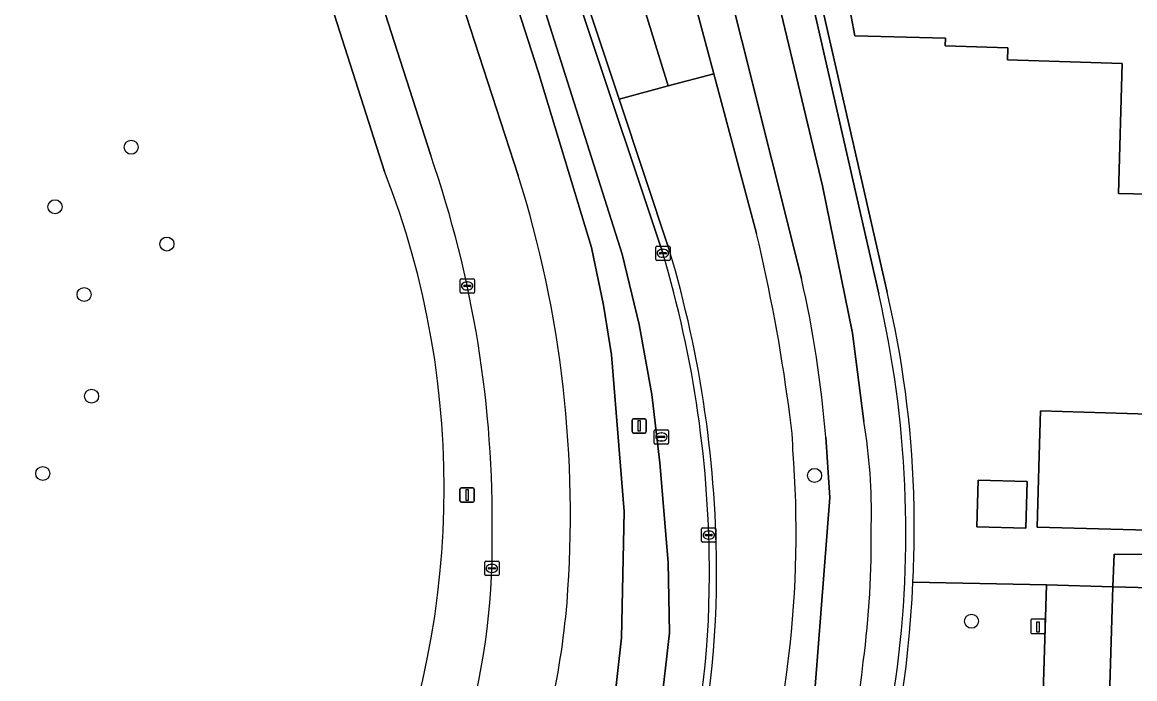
# Model space of a CAD drawing. Extents: x 162082 to 163401, y 388089 to 388636.
# Drawn here: x 162191.9 to 162269.5, y 388375.3 to 388421.1 of the extents above; entities that cross this region are included whole.
import ezdxf

# ---------------------------------------------------------------- set-up
doc = ezdxf.new("R2010")
doc.units = 0
for name, color, linetype in [('IMGEO_Berm_groen', 7, 'Continuous'), ('IMGEO_Boom', 7, 'Continuous'), ('IMGEO_Erf', 7, 'Continuous'), ('IMGEO_Fietspad_gesloten', 7, 'Continuous'), ('IMGEO_Grasland_overig', 7, 'Continuous'), ('IMGEO_Groenvoorziening', 7, 'Continuous'), ('IMGEO_Kolk', 7, 'Continuous'), ('IMGEO_Laadpaal', 7, 'Continuous'), ('IMGEO_Lichtmast', 7, 'Continuous'), ('IMGEO_Muur', 7, 'Continuous'), ('IMGEO_Pand', 7, 'Continuous'), ('IMGEO_Parkeervlak_open', 7, 'Continuous'), ('IMGEO_Rijbaan_lokaal_open', 7, 'Continuous'), ('IMGEO_Rijbaan_regionaal_gesloten', 7, 'Continuous'), ('IMGEO_Rioolput', 7, 'Continuous'), ('IMGEO_Verkeersbordpaal', 7, 'Continuous'), ('IMGEO_Voetpad_open', 7, 'Continuous')]:
    doc.layers.add(name, color=color, linetype=linetype)

msp = doc.modelspace()

# ---------------------------------------------------------------- linework, layer by layer
at = {"layer": 'IMGEO_Berm_groen'}
for points in [[(162220.353, 388411.769), (162198.713, 388479.081), (162197.9, 388480.945), (162196.87, 388482.458), (162189.034, 388480.096), (162189.38, 388479.302), (162190.438, 388476.87), (162194.958, 388477.348), (162199.885, 388462.478), (162209.231, 388435.377), (162217.14, 388410.656)], [(162233.865, 388472.37), (162234.703, 388466.426), (162236.929, 388454.53), (162247.688, 388409.655), (162249.77, 388399.383), (162250.572, 388393.224)], [(162236.546, 388404.949), (162214.725, 388470.349), (162213.775, 388470.036), (162208.677, 388468.356), (162207.716, 388468.039), (162226.46, 388410.378)], [(162226.142, 388468.375), (162231.525, 388449.483), (162240.098, 388417.462), (162243.079, 388406.328)], [(162251.603, 388402.108), (162239.163, 388456.673)], [(162246.215, 388403.18), (162239.996, 388428.046), (162234.368, 388451.773)], [(162184.076, 388326.983), (162198.384, 388330.448), (162202.302, 388332.264), (162206.561, 388334.895), (162206.939, 388335.167), (162210.958, 388338.059), (162214.998, 388341.401), (162218.86, 388345.287), (162220.923, 388347.606), (162223.061, 388350.369), (162224.843, 388352.954), (162228.09, 388358.884), (162229.326, 388361.644), (162231.606, 388367.901), (162233.127, 388373.368), (162233.672, 388378.133), (162233.837, 388386.949), (162232.955, 388397.857), (162232.412, 388401.336), (162231.575, 388405.359), (162227.845, 388417.63), (162223.015, 388432.641)], [(162227.149, 388425.579), (162233.697, 388404.884), (162234.891, 388399.985), (162235.769, 388395.097), (162236.341, 388390.336), (162236.907, 388383.39), (162237.01, 388378.487), (162236.391, 388372.985), (162235.325, 388368.459), (162233.853, 388363.64), (162229.778, 388354.393), (162226.723, 388348.311), (162222.828, 388342.785), (162214.3, 388332.748), (162211.418, 388329.641), (162209.844, 388327.945), (162202.196, 388320.54), (162193.865, 388312.04), (162193.018, 388311.476), (162180.686, 388299.296)], [(162220.179, 388326.678), (162220.552, 388326.346), (162216.889, 388322.314), (162209.687, 388314.813), (162208.436, 388313.51), (162208.266, 388310.962), (162209.862, 388312.555), (162211.142, 388313.827), (162217.285, 388320.225), (162223.736, 388327.672), (162229.103, 388334.285), (162234.675, 388342.157), (162238.39, 388348.308), (162241.032, 388353.704), (162244.843, 388363.364), (162245.552, 388365.73), (162247.177, 388374.727), (162248.196, 388387.919), (162247.904, 388392.121)]]:
    msp.add_lwpolyline(points, dxfattribs=at)
for centre, radius, start, end in [((162146.636, 388386.231), 78.015, 359.21634, 19.10781), ((162160.579, 388388.577), 60.717, 335.83969, 21.32357), ((162150.988, 388386.668), 79.109, 355.58616, 17.44021), ((162126.613, 388378.441), 119.758, 7.58622, 13.4657), ((162161.817, 388382.687), 77.974, 359.82332, 16.58872), ((162170.905, 388386.02), 77.24, 4.53057, 12.83637), ((162179.214, 388385.437), 74.284, 352.14035, 12.96887), ((162222.982, 388390.528), 22.649, 1.78784, 9.46027), ((162212.075, 388386.882), 39.016, 358.64213, 9.35539), ((162171.549, 388385.508), 74.293, 353.19713, 4.42098), ((162184.616, 388385.073), 66.47, 352.55822, 0.76193), ((162177.411, 388384.565), 47.237, 325.28412, 0.72693), ((162179.632, 388382.235), 60.159, 328.68955, 0.20159), ((162175.528, 388385.139), 54.524, 338.7829, 355.20415), ((162171.605, 388385.404), 74.224, 324.4788, 353.2721), ((162178.673, 388383.839), 72.23, 342.12024, 354.13952), ((162161.675, 388388.966), 92.147, 320.92318, 351.45801)]:
    msp.add_arc(centre, radius, start, end, dxfattribs=at)
at = {"layer": 'IMGEO_Boom'}
for centre in [(162199.461, 388412.341), (162194.149, 388408.189), (162201.954, 388405.592), (162196.179, 388402.07), (162196.7, 388394.983), (162193.294, 388389.59), (162247.131, 388389.457), (162258.073, 388379.287)]:
    msp.add_circle(centre, 0.489, dxfattribs=at)
at = {"layer": 'IMGEO_Erf'}
for points in [[(162237.989, 388464.52), (162252.188, 388402.241)], [(162268.59, 388418.19), (162260.58, 388418.43), (162260.603, 388419.203), (162260.605, 388419.28), (162256.246, 388419.402), (162256.261, 388419.94), (162249.948, 388420.117), (162249.178, 388424.187)], [(162253.993, 388382.021), (162263.305, 388381.825), (162267.927, 388381.678), (162268.022, 388383.955), (162270.33, 388383.95), (162270.37, 388385.65), (162262.65, 388385.85), (162262.792, 388390.848), (162262.88, 388393.95), (162271.95, 388393.69), (162272.18, 388401.69), (162272.933, 388401.666), (162277.93, 388401.51), (162278.34, 388416.62), (162276.63, 388416.66), (162276.44, 388408.91), (162271.442, 388409.039), (162268.32, 388409.12), (162268.59, 388418.19)]]:
    msp.add_lwpolyline(points, dxfattribs=at)
msp.add_lwpolyline([(162261.854, 388385.778), (162258.447, 388385.875), (162258.539, 388389.13), (162261.947, 388389.034)], close=True, dxfattribs=at)
for centre, radius, start, end in [((162182.664, 388385.895), 71.42, 1.88912, 13.23096), ((162170.447, 388385.833), 83.633, 357.38769, 1.65556)]:
    msp.add_arc(centre, radius, start, end, dxfattribs=at)
at = {"layer": 'IMGEO_Fietspad_gesloten'}
for points in [[(162230.494, 388475.655), (162230.577, 388472.847), (162230.922, 388468.974), (162231.553, 388464.682), (162234.368, 388451.773), (162239.996, 388428.046), (162246.215, 388403.18)], [(162250.572, 388393.224), (162249.77, 388399.383), (162247.688, 388409.655), (162236.929, 388454.53), (162234.703, 388466.426), (162233.865, 388472.37)], [(162247.904, 388392.121), (162248.196, 388387.919), (162247.177, 388374.727), (162245.552, 388365.73), (162244.843, 388363.364), (162241.032, 388353.704), (162238.39, 388348.308), (162234.675, 388342.157), (162229.103, 388334.285), (162223.736, 388327.672), (162217.285, 388320.225), (162211.142, 388313.827), (162209.862, 388312.555), (162208.266, 388310.962), (162203.299, 388306.007), (162202.272, 388304.988), (162200.906, 388303.598), (162192.353, 388294.898)]]:
    msp.add_lwpolyline(points, dxfattribs=at)
for centre, radius, start, end in [((162170.905, 388386.02), 77.24, 4.53057, 12.83637), ((162212.075, 388386.882), 39.016, 358.64213, 9.35539), ((162184.616, 388385.073), 66.47, 352.55822, 0.76193), ((162178.673, 388383.839), 72.23, 342.12024, 354.13952)]:
    msp.add_arc(centre, radius, start, end, dxfattribs=at)
at = {"layer": 'IMGEO_Grasland_overig'}
for points in [[(162223.015, 388432.641), (162227.845, 388417.63), (162231.575, 388405.359), (162232.412, 388401.336), (162232.955, 388397.857), (162233.837, 388386.949), (162233.672, 388378.133), (162233.127, 388373.368)], [(162236.391, 388372.985), (162237.01, 388378.487), (162236.907, 388383.39), (162236.341, 388390.336), (162235.769, 388395.097), (162234.891, 388399.985), (162233.697, 388404.884), (162227.149, 388425.579)]]:
    msp.add_lwpolyline(points, dxfattribs=at)
at = {"layer": 'IMGEO_Groenvoorziening'}
for points in [[(162217.14, 388410.656), (162209.231, 388435.377), (162206.656, 388434.442), (162201.076, 388441.206), (162198.114, 388446.32), (162196.981, 388447.893), (162193.94, 388451.304), (162191.968, 388453.155), (162190.366, 388454.283)], [(162254.628, 388354.013), (162253.592, 388356.754), (162267.243, 388356.439), (162267.313, 388361.316), (162262.68, 388361.417), (162263.305, 388381.825), (162253.993, 388382.021)]]:
    msp.add_lwpolyline(points, dxfattribs=at)
for centre, radius, start, end in [((162160.579, 388388.577), 60.717, 335.83969, 21.32357), ((162171.297, 388385.831), 82.784, 331.26778, 357.36235)]:
    msp.add_arc(centre, radius, start, end, dxfattribs=at)
at = {"layer": 'IMGEO_Kolk'}
for p, q in [((162236.047, 388404.52), (162236.047, 388405.372)), ((162236.122, 388405.446), (162236.974, 388405.446)), ((162236.535, 388405.226), (162236.56, 388405.226)), ((162237.048, 388405.372), (162237.048, 388404.52)), ((162236.974, 388404.446), (162236.122, 388404.446)), ((162236.306, 388404.94), (162236.306, 388404.952)), ((162236.744, 388404.903), (162236.346, 388404.903)), ((162236.349, 388404.989), (162236.747, 388404.989)), ((162236.558, 388404.666), (162236.533, 388404.666)), ((162236.79, 388404.952), (162236.79, 388404.94)), ((162222.4, 388402.243), (162222.4, 388403.095)), ((162222.475, 388403.169), (162223.327, 388403.169)), ((162222.888, 388402.949), (162222.913, 388402.949)), ((162223.401, 388403.095), (162223.401, 388402.243)), ((162223.327, 388402.169), (162222.475, 388402.169)), ((162222.659, 388402.663), (162222.659, 388402.675)), ((162223.097, 388402.626), (162222.699, 388402.626)), ((162222.702, 388402.712), (162223.1, 388402.712)), ((162222.911, 388402.389), (162222.886, 388402.389)), ((162223.143, 388402.675), (162223.143, 388402.663)), ((162239.248, 388384.872), (162239.248, 388385.724)), ((162239.323, 388385.798), (162240.175, 388385.798)), ((162240.249, 388385.724), (162240.249, 388384.872)), ((162239.507, 388385.292), (162239.507, 388385.304)), ((162239.945, 388385.255), (162239.547, 388385.255)), ((162239.55, 388385.341), (162239.948, 388385.341)), ((162239.759, 388385.018), (162239.734, 388385.018)), ((162239.736, 388385.578), (162239.761, 388385.578)), ((162239.991, 388385.304), (162239.991, 388385.292)), ((162240.175, 388384.798), (162239.323, 388384.798)), ((162224.121, 388382.55), (162224.121, 388383.402)), ((162224.196, 388383.476), (162225.048, 388383.476)), ((162225.122, 388383.402), (162225.122, 388382.55)), ((162224.38, 388382.97), (162224.38, 388382.982)), ((162224.818, 388382.933), (162224.42, 388382.933)), ((162224.423, 388383.019), (162224.821, 388383.019)), ((162224.632, 388382.696), (162224.607, 388382.696)), ((162224.609, 388383.256), (162224.634, 388383.256)), ((162224.864, 388382.982), (162224.864, 388382.97)), ((162225.048, 388382.476), (162224.196, 388382.476))]:
    msp.add_line(p, q, dxfattribs=at)
for points in [[(162236.047, 388404.52), (162236.047, 388405.372)], [(162236.122, 388405.446), (162236.974, 388405.446)], [(162237.048, 388405.372), (162237.048, 388404.52)], [(162236.974, 388404.446), (162236.122, 388404.446)], [(162222.4, 388402.243), (162222.4, 388403.095)], [(162222.475, 388403.169), (162223.327, 388403.169)], [(162223.401, 388403.095), (162223.401, 388402.243)], [(162223.327, 388402.169), (162222.475, 388402.169)], [(162239.248, 388384.872), (162239.248, 388385.724)], [(162239.323, 388385.798), (162240.175, 388385.798)], [(162240.249, 388385.724), (162240.249, 388384.872)], [(162240.175, 388384.798), (162239.323, 388384.798)], [(162224.121, 388382.55), (162224.121, 388383.402)], [(162224.196, 388383.476), (162225.048, 388383.476)], [(162225.122, 388383.402), (162225.122, 388382.55)], [(162225.048, 388382.476), (162224.196, 388382.476)]]:
    msp.add_lwpolyline(points, dxfattribs=at)
for centre, radius, start, end in [((162236.124, 388405.37), 0.0765, 91.55205, 178.44795), ((162236.124, 388405.37), 0.0765, 91.55205, 178.44795), ((162236.972, 388405.37), 0.0765, 1.55205, 88.44795), ((162236.972, 388405.37), 0.0765, 1.55205, 88.44795), ((162236.124, 388404.522), 0.0765, 181.55205, 268.44795), ((162236.124, 388404.522), 0.0765, 181.55205, 268.44795), ((162236.346, 388404.949), 0.0403, 85.87752, 175.75265), ((162236.343, 388404.939), 0.0366, 178.93798, 274.71019), ((162236.747, 388404.946), 0.043, 264.86636, 352.45326), ((162236.751, 388404.951), 0.0386, 1.73085, 96.63898), ((162236.972, 388404.522), 0.0765, 271.55205, 358.44795), ((162236.972, 388404.522), 0.0765, 271.55205, 358.44795), ((162222.477, 388403.093), 0.0765, 91.55205, 178.44795), ((162222.477, 388403.093), 0.0765, 91.55205, 178.44795), ((162223.325, 388403.093), 0.0765, 1.55205, 88.44795), ((162223.325, 388403.093), 0.0765, 1.55205, 88.44795), ((162222.477, 388402.245), 0.0765, 181.55205, 268.44795), ((162222.477, 388402.245), 0.0765, 181.55205, 268.44795), ((162222.699, 388402.672), 0.0403, 85.87752, 175.75265), ((162222.696, 388402.662), 0.0366, 178.93798, 274.71019), ((162223.1, 388402.669), 0.043, 264.86636, 352.45326), ((162223.104, 388402.674), 0.0386, 1.73085, 96.63898), ((162223.325, 388402.245), 0.0765, 271.55205, 358.44795), ((162223.325, 388402.245), 0.0765, 271.55205, 358.44795), ((162239.325, 388385.722), 0.0765, 91.55205, 178.44795), ((162239.325, 388385.722), 0.0765, 91.55205, 178.44795), ((162240.173, 388385.722), 0.0765, 1.55205, 88.44795), ((162240.173, 388385.722), 0.0765, 1.55205, 88.44795), ((162239.547, 388385.301), 0.0403, 85.87752, 175.75265), ((162239.544, 388385.291), 0.0366, 178.93798, 274.71019), ((162239.948, 388385.298), 0.043, 264.86636, 352.45326), ((162239.952, 388385.303), 0.0386, 1.73085, 96.63898), ((162239.325, 388384.874), 0.0765, 181.55205, 268.44795), ((162239.325, 388384.874), 0.0765, 181.55205, 268.44795), ((162240.173, 388384.874), 0.0765, 271.55205, 358.44795), ((162240.173, 388384.874), 0.0765, 271.55205, 358.44795), ((162224.198, 388383.4), 0.0765, 91.55205, 178.44795), ((162224.198, 388383.4), 0.0765, 91.55205, 178.44795), ((162225.046, 388383.4), 0.0765, 1.55205, 88.44795), ((162225.046, 388383.4), 0.0765, 1.55205, 88.44795), ((162224.42, 388382.979), 0.0403, 85.87752, 175.75265), ((162224.417, 388382.969), 0.0366, 178.93798, 274.71019), ((162224.821, 388382.976), 0.043, 264.86636, 352.45326), ((162224.825, 388382.981), 0.0386, 1.73085, 96.63898), ((162224.198, 388382.552), 0.0765, 181.55205, 268.44795), ((162224.198, 388382.552), 0.0765, 181.55205, 268.44795), ((162225.046, 388382.552), 0.0765, 271.55205, 358.44795), ((162225.046, 388382.552), 0.0765, 271.55205, 358.44795)]:
    msp.add_arc(centre, radius, start, end, dxfattribs=at)
for centre, major_axis, ratio, start_param, end_param in [((162236.534, 388404.946), (-0.387, 0.002), 0.722429, 4.712389, 7.853982), ((162236.559, 388404.946), (-0.39, 0.002), 0.717154, 1.570796, 4.712389), ((162222.887, 388402.669), (-0.387, 0.002), 0.722429, 4.712389, 7.853982), ((162222.912, 388402.669), (-0.39, 0.002), 0.717154, 1.570796, 4.712389), ((162239.735, 388385.298), (-0.387, 0.002), 0.722429, 4.712389, 7.853982), ((162239.76, 388385.298), (-0.39, 0.002), 0.717154, 1.570796, 4.712389), ((162224.608, 388382.976), (-0.387, 0.002), 0.722429, 4.712389, 7.853982), ((162224.633, 388382.976), (-0.39, 0.002), 0.717154, 1.570796, 4.712389)]:
    msp.add_ellipse(centre, major_axis=major_axis, ratio=ratio, start_param=start_param, end_param=end_param, dxfattribs=at)
at = {"layer": 'IMGEO_Laadpaal'}
for p, q in [((162262.216, 388379.356), (162262.216, 388378.515)), ((162262.216, 388379.356), (162262.216, 388378.515)), ((162263.132, 388379.44), (162262.291, 388379.44)), ((162263.132, 388379.44), (162262.291, 388379.44)), ((162263.216, 388378.524), (162263.216, 388379.365)), ((162263.216, 388378.524), (162263.216, 388379.365)), ((162262.3, 388378.44), (162263.141, 388378.44)), ((162262.3, 388378.44), (162263.141, 388378.44))]:
    msp.add_line(p, q, dxfattribs=at)
msp.add_lwpolyline([(162262.631, 388379.253), (162262.791, 388379.253), (162262.791, 388378.52), (162262.631, 388378.52), (162262.631, 388379.253)], dxfattribs=at)
for centre, start, end in [((162262.294, 388379.362), 92.4484, 184.28452), ((162262.294, 388379.362), 92.4484, 184.28452), ((162263.138, 388379.362), 2.4484, 94.28452), ((162263.138, 388379.362), 2.4484, 94.28452), ((162262.294, 388378.518), 182.4484, 274.28452), ((162262.294, 388378.518), 182.4484, 274.28452), ((162263.138, 388378.518), 272.4484, 4.28452), ((162263.138, 388378.518), 272.4484, 4.28452)]:
    msp.add_arc(centre, 0.0779, start, end, dxfattribs=at)
at = {"layer": 'IMGEO_Lichtmast'}
for p, q in [((162234.395, 388392.51), (162234.395, 388393.31)), ((162234.395, 388393.31), (162234.395, 388392.51)), ((162234.495, 388393.41), (162235.285, 388393.41)), ((162235.285, 388393.41), (162234.495, 388393.41)), ((162235.385, 388393.31), (162235.385, 388392.51)), ((162235.385, 388392.51), (162235.385, 388393.31)), ((162235.285, 388392.41), (162234.495, 388392.41)), ((162234.495, 388392.41), (162235.285, 388392.41))]:
    msp.add_line(p, q, dxfattribs=at)
msp.add_lwpolyline([(162234.815, 388393.285), (162234.965, 388393.285), (162234.965, 388392.535), (162234.815, 388392.535), (162234.815, 388393.285)], dxfattribs=at)
for centre, start, end in [((162234.495, 388393.31), 90, 180), ((162234.495, 388393.31), 90, 180), ((162235.285, 388393.31), 0, 90), ((162235.285, 388393.31), 360, 90), ((162234.495, 388392.51), 180, 270), ((162234.495, 388392.51), 180, 270), ((162235.285, 388392.51), 270, 0), ((162235.285, 388392.51), 270, 0)]:
    msp.add_arc(centre, 0.1, start, end, dxfattribs=at)
at = {"layer": 'IMGEO_Muur'}
for points in [[(162252.188, 388402.241), (162237.989, 388464.52), (162237.415, 388467.627), (162237.199, 388470.119), (162237.185, 388472.62), (162237.345, 388474.23), (162237.814, 388477.106), (162238.562, 388479.937), (162239.376, 388482.318), (162241.111, 388486.278), (162242.79, 388488.86), (162244.264, 388490.964), (162247.252, 388494.25), (162249.775, 388496.253), (162251.721, 388497.461), (162253.386, 388498.394), (162260.853, 388501.352), (162270.676, 388504.684), (162271.65, 388501.829), (162285.583, 388506.474)], [(162239.163, 388456.673), (162251.603, 388402.108)]]:
    msp.add_lwpolyline(points, dxfattribs=at)
for centre, radius, start, end in [((162179.214, 388385.437), 74.284, 352.14035, 12.96887), ((162182.664, 388385.895), 71.42, 1.88912, 13.23096), ((162170.447, 388385.833), 83.633, 357.38769, 1.65556), ((162171.297, 388385.831), 82.784, 331.26778, 357.36235), ((162161.675, 388388.966), 92.147, 320.92318, 351.45801)]:
    msp.add_arc(centre, radius, start, end, dxfattribs=at)
at = {"layer": 'IMGEO_Pand'}
for points in [[(162276.671, 388418.32), (162278.384, 388418.274), (162278.53, 388423.7), (162268.45, 388423.983), (162266.435, 388424.04), (162260.75, 388424.2), (162260.74, 388423.862), (162249.178, 388424.187), (162249.948, 388420.117), (162256.261, 388419.94), (162256.246, 388419.402), (162260.605, 388419.28), (162260.603, 388419.203), (162260.58, 388418.43), (162268.59, 388418.19), (162268.32, 388409.12), (162271.442, 388409.039), (162276.44, 388408.91), (162276.63, 388416.66)], [(162270.33, 388383.95), (162277.42, 388383.73), (162277.93, 388401.51), (162272.933, 388401.666), (162272.18, 388401.69), (162271.95, 388393.69), (162262.88, 388393.95), (162262.792, 388390.848), (162262.65, 388385.85), (162270.37, 388385.65)], [(162258.447, 388385.875), (162261.854, 388385.778), (162261.947, 388389.034), (162258.539, 388389.13)]]:
    msp.add_lwpolyline(points, close=True, dxfattribs=at)
at = {"layer": 'IMGEO_Parkeervlak_open'}
msp.add_lwpolyline([(162267.422, 388364.914), (162267.927, 388381.678), (162263.305, 388381.825), (162262.68, 388361.417), (162267.313, 388361.316), (162267.343, 388362.316)], close=True, dxfattribs=at)
at = {"layer": 'IMGEO_Rijbaan_lokaal_open'}
msp.add_lwpolyline([(162284.925, 388400.688), (162285.665, 388428.206), (162282.526, 388428.289), (162275.672, 388432.618), (162275.709, 388433.959), (162277.281, 388490.305), (162281.271, 388493.758), (162282.872, 388495.185), (162282.421, 388500.795), (162280.034, 388500), (162272.542, 388497.504), (162270.706, 388434.142), (162270.583, 388429.903), (162280.46, 388423.762), (162279.34, 388381.38), (162267.927, 388381.678), (162267.422, 388364.914), (162273.985, 388364.716), (162274.2, 388373.179), (162283.239, 388377.625), (162284.037, 388377.998), (162284.394, 388390.548)], close=True, dxfattribs=at)
for points in [[(162214.493, 388472.625), (162210.45, 388484.742), (162209.978, 388484.578), (162214.725, 388470.349), (162236.546, 388404.949)], [(162237.02, 388405.107), (162233.488, 388415.693), (162214.493, 388472.625)]]:
    msp.add_lwpolyline(points, dxfattribs=at)
for centre, radius, start, end in [((162161.788, 388382.681), 78.503, 359.82914, 16.59882), ((162161.817, 388382.687), 77.974, 359.82332, 16.58872), ((162179.632, 388382.235), 60.159, 328.68955, 0.20159), ((162179.586, 388382.248), 60.705, 328.69596, 0.18768)]:
    msp.add_arc(centre, radius, start, end, dxfattribs=at)
at = {"layer": 'IMGEO_Rijbaan_regionaal_gesloten'}
msp.add_lwpolyline([(162218.047, 388478.084), (162214.974, 388487.45), (162214.831, 388487.891), (162213.778, 388491.146), (162208.963, 388489.559), (162210.347, 388485.12), (162210.45, 388484.742), (162214.493, 388472.625), (162233.488, 388415.693), (162236.924, 388416.612), (162221.307, 388467.151)], close=True, dxfattribs=at)
for points in [[(162196.87, 388482.458), (162197.9, 388480.945), (162198.713, 388479.081), (162220.353, 388411.769)], [(162226.46, 388410.378), (162207.716, 388468.039), (162203.079, 388482.304)], [(162218.047, 388478.084), (162221.307, 388467.151), (162236.924, 388416.612), (162240.098, 388417.462), (162231.525, 388449.483), (162226.142, 388468.375)], [(162243.079, 388406.328), (162240.098, 388417.462), (162236.924, 388416.612), (162233.488, 388415.693), (162237.02, 388405.107)]]:
    msp.add_lwpolyline(points, dxfattribs=at)
for centre, radius, start, end in [((162146.636, 388386.231), 78.015, 359.21634, 19.10781), ((162150.988, 388386.668), 79.109, 355.58616, 17.44021), ((162126.613, 388378.441), 119.758, 7.58622, 13.4657), ((162161.788, 388382.681), 78.503, 359.82914, 16.59882), ((162222.982, 388390.528), 22.649, 1.78784, 9.46027), ((162171.549, 388385.508), 74.293, 353.19713, 4.42098), ((162177.411, 388384.565), 47.237, 325.28412, 0.72693), ((162179.586, 388382.248), 60.705, 328.69596, 0.18768), ((162175.528, 388385.139), 54.524, 338.7829, 355.20415), ((162171.605, 388385.404), 74.224, 324.4788, 353.2721)]:
    msp.add_arc(centre, radius, start, end, dxfattribs=at)
at = {"layer": 'IMGEO_Rioolput'}
for p, q in [((162235.946, 388391.713), (162235.946, 388392.565)), ((162236.021, 388392.639), (162236.873, 388392.639)), ((162236.205, 388392.133), (162236.205, 388392.145)), ((162236.643, 388392.096), (162236.245, 388392.096)), ((162236.248, 388392.182), (162236.646, 388392.182)), ((162236.434, 388392.419), (162236.459, 388392.419)), ((162236.689, 388392.145), (162236.689, 388392.133)), ((162236.947, 388392.565), (162236.947, 388391.713)), ((162236.873, 388391.639), (162236.021, 388391.639)), ((162236.457, 388391.859), (162236.432, 388391.859))]:
    msp.add_line(p, q, dxfattribs=at)
for points in [[(162235.946, 388391.713), (162235.946, 388392.565)], [(162236.021, 388392.639), (162236.873, 388392.639)], [(162236.947, 388392.565), (162236.947, 388391.713)], [(162236.873, 388391.639), (162236.021, 388391.639)]]:
    msp.add_lwpolyline(points, dxfattribs=at)
for centre, radius, start, end in [((162236.023, 388392.563), 0.0765, 91.55205, 178.44795), ((162236.023, 388392.563), 0.0765, 91.55205, 178.44795), ((162236.245, 388392.142), 0.0403, 85.87752, 175.75265), ((162236.242, 388392.132), 0.0366, 178.93798, 274.71019), ((162236.646, 388392.139), 0.043, 264.86636, 352.45326), ((162236.65, 388392.144), 0.0386, 1.73085, 96.63898), ((162236.871, 388392.563), 0.0765, 1.55205, 88.44795), ((162236.871, 388392.563), 0.0765, 1.55205, 88.44795), ((162236.023, 388391.715), 0.0765, 181.55205, 268.44795), ((162236.023, 388391.715), 0.0765, 181.55205, 268.44795), ((162236.871, 388391.715), 0.0765, 271.55205, 358.44795), ((162236.871, 388391.715), 0.0765, 271.55205, 358.44795)]:
    msp.add_arc(centre, radius, start, end, dxfattribs=at)
for centre, major_axis, ratio, start_param, end_param in [((162236.433, 388392.139), (-0.387, 0.002), 0.722429, 4.712389, 7.853982), ((162236.458, 388392.139), (-0.39, 0.002), 0.717154, 1.570796, 4.712389)]:
    msp.add_ellipse(centre, major_axis=major_axis, ratio=ratio, start_param=start_param, end_param=end_param, dxfattribs=at)
at = {"layer": 'IMGEO_Verkeersbordpaal'}
for p, q in [((162222.397, 388387.69), (162222.397, 388388.49)), ((162222.397, 388388.49), (162222.397, 388387.69)), ((162222.497, 388388.59), (162223.287, 388388.59)), ((162223.287, 388388.59), (162222.497, 388388.59)), ((162223.387, 388388.49), (162223.387, 388387.69)), ((162223.387, 388387.69), (162223.387, 388388.49)), ((162223.287, 388387.59), (162222.497, 388387.59)), ((162222.497, 388387.59), (162223.287, 388387.59))]:
    msp.add_line(p, q, dxfattribs=at)
msp.add_lwpolyline([(162222.817, 388388.465), (162222.967, 388388.465), (162222.967, 388387.715), (162222.817, 388387.715), (162222.817, 388388.465)], dxfattribs=at)
for centre, start, end in [((162222.497, 388388.49), 90, 180), ((162222.497, 388388.49), 90, 180), ((162223.287, 388388.49), 0, 90), ((162223.287, 388388.49), 360, 90), ((162222.497, 388387.69), 180, 270), ((162222.497, 388387.69), 180, 270), ((162223.287, 388387.69), 270, 0), ((162223.287, 388387.69), 270, 0)]:
    msp.add_arc(centre, 0.1, start, end, dxfattribs=at)
at = {"layer": 'IMGEO_Voetpad_open'}
msp.add_lwpolyline([(162272.542, 388497.504), (162270.551, 388496.899), (162270.18, 388486.44), (162270.01, 388479.33), (162269.7, 388468.68), (162269.542, 388463.085), (162269.5, 388461.6), (162269.23, 388450.96), (162269.06, 388443.84), (162268.765, 388434.213), (162268.604, 388428.981), (162268.45, 388423.983), (162278.53, 388423.7), (162278.384, 388418.274), (162278.34, 388416.62), (162277.93, 388401.51), (162277.42, 388383.73), (162270.33, 388383.95), (162268.022, 388383.955), (162267.927, 388381.678), (162279.34, 388381.38), (162280.46, 388423.762), (162270.583, 388429.903), (162270.706, 388434.142)], close=True, dxfattribs=at)

doc.saveas('drawing.dxf')
